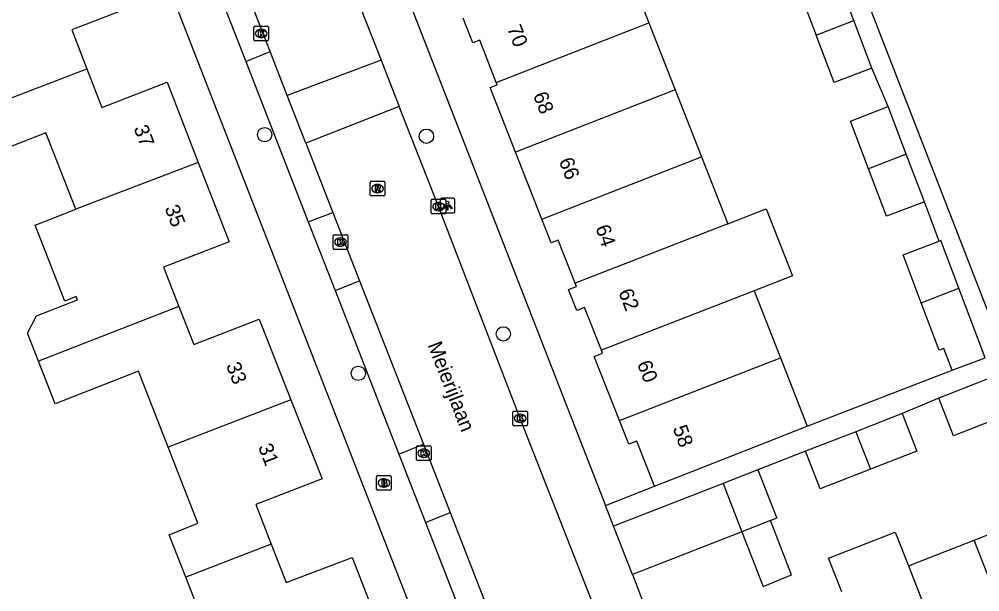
# Model space of a CAD drawing. Extents: x 159689 to 160786, y 387323 to 388339.
# Drawn here: x 159931.8 to 159997.4, y 387672 to 387711.1 of the extents above; entities that cross this region are included whole.
import ezdxf

# ---------------------------------------------------------------- set-up
doc = ezdxf.new("R2010")
doc.units = 0
for name, color, linetype in [('IMGEO_Boom', 7, 'Continuous'), ('IMGEO_Brandkraan', 7, 'Continuous'), ('IMGEO_Kolk', 7, 'Continuous'), ('IMGEO_Lichtpunt', 7, 'Continuous'), ('IMGEO_Openbare_ruimte_label', 7, 'Continuous'), ('IMGEO_Pand', 7, 'Continuous'), ('IMGEO_Pand_nummerreeks', 7, 'Continuous'), ('IMGEO_Rijbaan_lokaal_open', 7, 'Continuous'), ('IMGEO_Rioolput', 7, 'Continuous'), ('IMGEO_Voetpad_open', 7, 'Continuous')]:
    doc.layers.add(name, color=color, linetype=linetype)

msp = doc.modelspace()

# ---------------------------------------------------------------- linework, layer by layer
at = {"layer": 'IMGEO_Boom'}
for centre in [(159948.572, 387703.254), (159959.618, 387703.146), (159964.871, 387689.655), (159954.963, 387686.957)]:
    msp.add_circle(centre, 0.489, dxfattribs=at)
at = {"layer": 'IMGEO_Brandkraan'}
for p, q in [((159956.215, 387679.051), (159956.215, 387679.903)), ((159956.29, 387679.977), (159957.142, 387679.977)), ((159956.703, 387679.757), (159956.728, 387679.757)), ((159957.216, 387679.903), (159957.216, 387679.051)), ((159956.726, 387679.197), (159956.701, 387679.197)), ((159957.142, 387678.977), (159956.29, 387678.977))]:
    msp.add_line(p, q, dxfattribs=at)
for points in [[(159956.215, 387679.051), (159956.215, 387679.903)], [(159956.29, 387679.977), (159957.142, 387679.977)], [(159956.563, 387679.677), (159956.563, 387679.277), (159956.776, 387679.277)], [(159956.794, 387679.677), (159956.563, 387679.677)], [(159957.216, 387679.903), (159957.216, 387679.051)], [(159956.742, 387679.596), (159956.688, 387679.596), (159956.688, 387679.52)], [(159956.688, 387679.52), (159956.741, 387679.52)], [(159956.75, 387679.444), (159956.688, 387679.444), (159956.688, 387679.363)], [(159956.688, 387679.363), (159956.75, 387679.363)], [(159957.142, 387678.977), (159956.29, 387678.977)]]:
    msp.add_lwpolyline(points, dxfattribs=at)
for centre, radius, start, end in [((159956.292, 387679.901), 0.0765, 91.55205, 178.44795), ((159956.292, 387679.901), 0.0765, 91.55205, 178.44795), ((159956.798, 387679.532), 0.145, 59.4692, 91.53667), ((159957.14, 387679.901), 0.0765, 1.55205, 88.44795), ((159957.14, 387679.901), 0.0765, 1.55205, 88.44795), ((159956.292, 387679.053), 0.0765, 181.55205, 268.44795), ((159956.292, 387679.053), 0.0765, 181.55205, 268.44795), ((159956.743, 387679.558), 0.0379, 267.82845, 90.93552), ((159956.751, 387679.403), 0.0404, 269.87594, 90.50774), ((159956.782, 387679.528), 0.251, 268.66757, 293.53466), ((159956.823, 387679.579), 0.0922, 285.51372, 58.15012), ((159956.828, 387679.387), 0.105, 301.31148, 78.98903), ((159957.14, 387679.053), 0.0765, 271.55205, 358.44795), ((159957.14, 387679.053), 0.0765, 271.55205, 358.44795)]:
    msp.add_arc(centre, radius, start, end, dxfattribs=at)
for centre, major_axis, ratio, start_param, end_param in [((159956.702, 387679.477), (-0.387, 0.002), 0.722429, 4.712389, 7.853982), ((159956.727, 387679.477), (-0.39, 0.002), 0.717154, 1.570796, 4.712389)]:
    msp.add_ellipse(centre, major_axis=major_axis, ratio=ratio, start_param=start_param, end_param=end_param, dxfattribs=at)
at = {"layer": 'IMGEO_Kolk'}
for p, q in [((159947.829, 387709.737), (159947.829, 387710.589)), ((159947.904, 387710.663), (159948.756, 387710.663)), ((159948.83, 387710.589), (159948.83, 387709.737)), ((159948.34, 387709.883), (159948.315, 387709.883)), ((159948.317, 387710.443), (159948.342, 387710.443)), ((159948.756, 387709.663), (159947.904, 387709.663)), ((159959.944, 387697.916), (159959.944, 387698.768)), ((159960.019, 387698.842), (159960.871, 387698.842)), ((159960.945, 387698.768), (159960.945, 387697.916)), ((159960.455, 387698.062), (159960.43, 387698.062)), ((159960.432, 387698.622), (159960.457, 387698.622)), ((159960.871, 387697.842), (159960.019, 387697.842)), ((159953.252, 387695.495), (159953.252, 387696.347)), ((159953.327, 387696.421), (159954.179, 387696.421)), ((159953.74, 387696.201), (159953.765, 387696.201)), ((159954.253, 387696.347), (159954.253, 387695.495)), ((159954.179, 387695.421), (159953.327, 387695.421)), ((159953.763, 387695.641), (159953.738, 387695.641)), ((159965.516, 387683.461), (159965.516, 387684.313)), ((159965.591, 387684.387), (159966.443, 387684.387)), ((159966.517, 387684.313), (159966.517, 387683.461)), ((159966.027, 387683.607), (159966.002, 387683.607)), ((159966.004, 387684.167), (159966.029, 387684.167)), ((159966.443, 387683.387), (159965.591, 387683.387)), ((159958.933, 387681.078), (159958.933, 387681.93)), ((159959.008, 387682.004), (159959.86, 387682.004)), ((159959.421, 387681.784), (159959.446, 387681.784)), ((159959.934, 387681.93), (159959.934, 387681.078)), ((159959.86, 387681.004), (159959.008, 387681.004)), ((159959.444, 387681.224), (159959.419, 387681.224))]:
    msp.add_line(p, q, dxfattribs=at)
for points in [[(159947.829, 387709.737), (159947.829, 387710.589)], [(159947.904, 387710.663), (159948.756, 387710.663)], [(159948.83, 387710.589), (159948.83, 387709.737)], [(159948.15, 387710.363), (159948.273, 387710.363), (159948.273, 387710.212), (159948.403, 387710.363), (159948.567, 387710.363), (159948.421, 387710.212), (159948.574, 387709.963), (159948.422, 387709.963), (159948.337, 387710.127), (159948.273, 387710.06), (159948.273, 387709.963), (159948.15, 387709.963), (159948.15, 387710.363)], [(159948.756, 387709.663), (159947.904, 387709.663)], [(159959.944, 387697.916), (159959.944, 387698.768)], [(159960.019, 387698.842), (159960.871, 387698.842)], [(159960.945, 387698.768), (159960.945, 387697.916)], [(159960.265, 387698.542), (159960.388, 387698.542), (159960.388, 387698.391), (159960.518, 387698.542), (159960.682, 387698.542), (159960.536, 387698.391), (159960.689, 387698.142), (159960.537, 387698.142), (159960.452, 387698.306), (159960.388, 387698.239), (159960.388, 387698.142), (159960.265, 387698.142), (159960.265, 387698.542)], [(159960.871, 387697.842), (159960.019, 387697.842)], [(159953.252, 387695.495), (159953.252, 387696.347)], [(159953.327, 387696.421), (159954.179, 387696.421)], [(159953.573, 387696.121), (159953.696, 387696.121), (159953.696, 387695.97), (159953.826, 387696.121), (159953.99, 387696.121), (159953.844, 387695.97), (159953.997, 387695.721), (159953.845, 387695.721), (159953.76, 387695.885), (159953.696, 387695.818), (159953.696, 387695.721), (159953.573, 387695.721), (159953.573, 387696.121)], [(159954.253, 387696.347), (159954.253, 387695.495)], [(159954.179, 387695.421), (159953.327, 387695.421)], [(159965.516, 387683.461), (159965.516, 387684.313)], [(159965.591, 387684.387), (159966.443, 387684.387)], [(159966.517, 387684.313), (159966.517, 387683.461)], [(159965.837, 387684.087), (159965.96, 387684.087), (159965.96, 387683.936), (159966.09, 387684.087), (159966.254, 387684.087), (159966.108, 387683.936), (159966.261, 387683.687), (159966.109, 387683.687), (159966.024, 387683.851), (159965.96, 387683.784), (159965.96, 387683.687), (159965.837, 387683.687), (159965.837, 387684.087)], [(159966.443, 387683.387), (159965.591, 387683.387)], [(159958.933, 387681.078), (159958.933, 387681.93)], [(159959.008, 387682.004), (159959.86, 387682.004)], [(159959.254, 387681.704), (159959.377, 387681.704), (159959.377, 387681.553), (159959.507, 387681.704), (159959.671, 387681.704), (159959.525, 387681.553), (159959.678, 387681.304), (159959.526, 387681.304), (159959.441, 387681.468), (159959.377, 387681.401), (159959.377, 387681.304), (159959.254, 387681.304), (159959.254, 387681.704)], [(159959.934, 387681.93), (159959.934, 387681.078)], [(159959.86, 387681.004), (159959.008, 387681.004)]]:
    msp.add_lwpolyline(points, dxfattribs=at)
for centre, start, end in [((159947.906, 387710.587), 91.55205, 178.44795), ((159947.906, 387710.587), 91.55205, 178.44795), ((159948.754, 387710.587), 1.55205, 88.44795), ((159948.754, 387710.587), 1.55205, 88.44795), ((159947.906, 387709.739), 181.55205, 268.44795), ((159947.906, 387709.739), 181.55205, 268.44795), ((159948.754, 387709.739), 271.55205, 358.44795), ((159948.754, 387709.739), 271.55205, 358.44795), ((159960.021, 387698.766), 91.55205, 178.44795), ((159960.021, 387698.766), 91.55205, 178.44795), ((159960.869, 387698.766), 1.55205, 88.44795), ((159960.869, 387698.766), 1.55205, 88.44795), ((159960.021, 387697.918), 181.55205, 268.44795), ((159960.021, 387697.918), 181.55205, 268.44795), ((159960.869, 387697.918), 271.55205, 358.44795), ((159960.869, 387697.918), 271.55205, 358.44795), ((159953.329, 387696.345), 91.55205, 178.44795), ((159953.329, 387696.345), 91.55205, 178.44795), ((159954.177, 387696.345), 1.55205, 88.44795), ((159954.177, 387696.345), 1.55205, 88.44795), ((159953.329, 387695.497), 181.55205, 268.44795), ((159953.329, 387695.497), 181.55205, 268.44795), ((159954.177, 387695.497), 271.55205, 358.44795), ((159954.177, 387695.497), 271.55205, 358.44795), ((159965.593, 387684.311), 91.55205, 178.44795), ((159965.593, 387684.311), 91.55205, 178.44795), ((159966.441, 387684.311), 1.55205, 88.44795), ((159966.441, 387684.311), 1.55205, 88.44795), ((159965.593, 387683.463), 181.55205, 268.44795), ((159965.593, 387683.463), 181.55205, 268.44795), ((159966.441, 387683.463), 271.55205, 358.44795), ((159966.441, 387683.463), 271.55205, 358.44795), ((159959.01, 387681.928), 91.55205, 178.44795), ((159959.01, 387681.928), 91.55205, 178.44795), ((159959.858, 387681.928), 1.55205, 88.44795), ((159959.858, 387681.928), 1.55205, 88.44795), ((159959.01, 387681.08), 181.55205, 268.44795), ((159959.01, 387681.08), 181.55205, 268.44795), ((159959.858, 387681.08), 271.55205, 358.44795), ((159959.858, 387681.08), 271.55205, 358.44795)]:
    msp.add_arc(centre, 0.0765, start, end, dxfattribs=at)
for centre, major_axis, ratio, start_param, end_param in [((159948.316, 387710.163), (-0.387, 0.002), 0.722429, 4.712389, 7.853982), ((159948.341, 387710.163), (-0.39, 0.002), 0.717154, 1.570796, 4.712389), ((159960.431, 387698.342), (-0.387, 0.002), 0.722429, 4.712389, 7.853982), ((159960.456, 387698.342), (-0.39, 0.002), 0.717154, 1.570796, 4.712389), ((159953.739, 387695.921), (-0.387, 0.002), 0.722429, 4.712389, 7.853982), ((159953.764, 387695.921), (-0.39, 0.002), 0.717154, 1.570796, 4.712389), ((159966.003, 387683.887), (-0.387, 0.002), 0.722429, 4.712389, 7.853982), ((159966.028, 387683.887), (-0.39, 0.002), 0.717154, 1.570796, 4.712389), ((159959.42, 387681.504), (-0.387, 0.002), 0.722429, 4.712389, 7.853982), ((159959.445, 387681.504), (-0.39, 0.002), 0.717154, 1.570796, 4.712389)]:
    msp.add_ellipse(centre, major_axis=major_axis, ratio=ratio, start_param=start_param, end_param=end_param, dxfattribs=at)
at = {"layer": 'IMGEO_Lichtpunt'}
for p, q in [((159960.555, 387698.811), (159960.555, 387698.004)), ((159960.555, 387698.811), (159960.555, 387698.004)), ((159961.457, 387698.906), (159960.649, 387698.906)), ((159961.457, 387698.906), (159960.649, 387698.906)), ((159961.551, 387698.004), (159961.551, 387698.811)), ((159961.551, 387698.004), (159961.551, 387698.811)), ((159960.649, 387697.91), (159961.457, 387697.91)), ((159960.649, 387697.91), (159961.457, 387697.91))]:
    msp.add_line(p, q, dxfattribs=at)
for points in [[(159960.929, 387698.475), (159960.968, 387698.447), (159960.78, 387698.185), (159960.742, 387698.212), (159960.929, 387698.475)], [(159961.031, 387698.427), (159961.078, 387698.427), (159961.078, 387698.105), (159961.031, 387698.105), (159961.031, 387698.427)], [(159961.141, 387698.447), (159961.179, 387698.474), (159961.366, 387698.212), (159961.327, 387698.184), (159961.141, 387698.447)]]:
    msp.add_lwpolyline(points, dxfattribs=at)
msp.add_circle((159961.054, 387698.609), 0.0994, dxfattribs=at)
for centre, start, end in [((159960.649, 387698.811), 90, 180), ((159960.649, 387698.811), 90, 180), ((159961.457, 387698.811), 0, 90), ((159961.457, 387698.811), 0, 90), ((159960.649, 387698.004), 180, 270), ((159960.649, 387698.004), 180, 270), ((159961.457, 387698.004), 270, 0), ((159961.457, 387698.004), 270, 360)]:
    msp.add_arc(centre, 0.0946, start, end, dxfattribs=at)
at = {"layer": 'IMGEO_Pand'}
for points in [[(159937.723, 387717.58), (159939.83, 387712.103), (159935.401, 387710.397), (159936.429, 387707.749)], [(159973.022, 387715.448), (159974.816, 387710.879)], [(159987.561, 387714.3), (159984.989, 387713.324), (159986.231, 387710.053)], [(159988.803, 387711.054), (159987.569, 387714.303), (159987.561, 387714.3)], [(159964.387, 387706.818), (159963.253, 387709.706), (159962.796, 387709.526), (159962.135, 387711.21)], [(159964.387, 387706.818), (159974.816, 387710.879)], [(159974.816, 387710.879), (159976.611, 387706.308)], [(159986.231, 387710.053), (159988.803, 387711.054)], [(159990.039, 387707.799), (159988.803, 387711.054)], [(159990.039, 387707.799), (159987.459, 387706.819), (159986.231, 387710.053)], [(159930.511, 387705.472), (159936.429, 387707.749)], [(159936.429, 387707.749), (159937.458, 387705.1), (159941.9, 387706.843), (159944.035, 387701.346)], [(159965.702, 387702.061), (159963.972, 387706.469), (159964.45, 387706.657), (159964.387, 387706.818)], [(159976.611, 387706.308), (159965.702, 387702.061)], [(159976.611, 387706.308), (159978.406, 387701.736)], [(159935.675, 387698.159), (159933.625, 387703.377), (159928.852, 387701.522), (159927.73, 387704.362), (159930.511, 387705.472)], [(159989.82, 387700.914), (159988.578, 387704.184), (159991.158, 387705.163)], [(159992.391, 387701.915), (159991.158, 387705.163)], [(159967.497, 387697.491), (159965.702, 387702.061)], [(159944.035, 387701.346), (159935.675, 387698.159)], [(159944.035, 387701.346), (159946.139, 387695.929), (159941.659, 387694.211), (159942.714, 387691.524)], [(159967.497, 387697.491), (159978.406, 387701.736)], [(159978.406, 387701.736), (159980.2, 387697.168)], [(159992.391, 387701.915), (159989.82, 387700.914)], [(159993.628, 387698.659), (159992.391, 387701.915)], [(159993.628, 387698.659), (159991.048, 387697.679), (159989.82, 387700.914)], [(159933.112, 387687.795), (159932.366, 387689.7), (159932.975, 387690.889), (159935.777, 387691.981), (159935.692, 387692.2), (159934.927, 387691.897), (159932.896, 387697.066), (159935.675, 387698.159)], [(159980.2, 387697.168), (159982.818, 387698.187), (159984.612, 387693.617), (159981.995, 387692.597)], [(159969.773, 387693.108), (159968.614, 387696.059), (159968.133, 387695.87), (159967.497, 387697.491)], [(159980.2, 387697.168), (159969.773, 387693.108)], [(159993.41, 387691.772), (159992.168, 387695.043), (159994.644, 387695.982)], [(159995.982, 387692.773), (159994.748, 387696.022), (159994.644, 387695.982)], [(159971.563, 387688.535), (159970.415, 387691.459), (159969.885, 387691.251), (159969.326, 387692.675), (159969.86, 387692.885), (159969.773, 387693.108)], [(159981.995, 387692.597), (159971.563, 387688.535)], [(159981.995, 387692.597), (159983.79, 387688.027)], [(159993.41, 387691.772), (159995.982, 387692.773)], [(159995.528, 387687.167), (159997.785, 387688.024), (159995.982, 387692.773)], [(159942.714, 387691.524), (159933.112, 387687.795)], [(159942.714, 387691.524), (159943.729, 387688.939), (159948.196, 387690.657), (159950.358, 387685.162)], [(159995.528, 387687.167), (159994.961, 387688.661), (159994.638, 387688.538), (159993.41, 387691.772)], [(159972.795, 387683.747), (159971.083, 387688.107), (159971.645, 387688.327), (159971.563, 387688.535)], [(159941.988, 387681.909), (159939.959, 387687.114), (159934.257, 387684.872), (159933.112, 387687.795)], [(159972.795, 387683.747), (159983.79, 387688.027)], [(159983.79, 387688.027), (159985.628, 387683.346)], [(159997.919, 387686.553), (159994.617, 387685.27)], [(159950.358, 387685.162), (159941.988, 387681.909)], [(159950.358, 387685.162), (159952.486, 387679.755), (159947.968, 387677.999), (159949.019, 387675.301)], [(159998.923, 387683.985), (159995.616, 387682.7), (159994.617, 387685.27)], [(159975.19, 387679.248), (159973.977, 387682.336), (159973.433, 387682.122), (159972.795, 387683.747)], [(159992.115, 387684.207), (159988.953, 387682.978)], [(159992.115, 387684.207), (159993.114, 387681.637), (159989.956, 387680.409)], [(159975.19, 387679.248), (159979.845, 387681.076), (159985.628, 387683.346)], [(159988.953, 387682.978), (159985.517, 387681.643)], [(159988.953, 387682.978), (159989.956, 387680.409)], [(159943.175, 387673.037), (159942.038, 387675.937), (159944.011, 387676.722), (159941.988, 387681.909)], [(159989.956, 387680.409), (159986.516, 387679.072), (159985.517, 387681.643)], [(159982.259, 387680.379), (159979.878, 387679.45)], [(159982.259, 387680.379), (159983.546, 387677.083), (159983.115, 387676.915)], [(159979.878, 387679.45), (159972.402, 387676.531)], [(159979.878, 387679.45), (159981.16, 387676.151)], [(159997.017, 387675.574), (159999.386, 387676.51), (159998.865, 387677.843), (160000, 387678.287), (160000.999, 387678.677), (160001.499, 387677.398)], [(159973.689, 387673.235), (159972.402, 387676.531)], [(159983.115, 387676.915), (159981.16, 387676.151)], [(159981.16, 387676.151), (159982.61, 387672.42), (159984.56, 387673.197), (159983.115, 387676.915)], [(159981.16, 387676.151), (159973.689, 387673.235)], [(159987.979, 387672.042), (159987.083, 387674.335), (159991.634, 387676.113), (159992.531, 387673.821)], [(159949.019, 387675.301), (159943.175, 387673.037)], [(159949.019, 387675.301), (159950.037, 387672.689), (159954.555, 387674.393), (159956.672, 387668.948)], [(159992.531, 387673.821), (159997.017, 387675.574)], [(160000.692, 387666.166), (160000, 387667.936), (159997.017, 387675.574)], [(159992.531, 387673.821), (159996.207, 387664.414)], [(159945.17, 387664.445), (159943.123, 387669.727), (159944.295, 387670.181), (159943.175, 387673.037)]]:
    msp.add_lwpolyline(points, dxfattribs=at)
at = {"layer": 'IMGEO_Rijbaan_lokaal_open'}
for points in [[(159951.643, 387720.816), (159954.779, 387712.792), (159956.53, 387708.327)], [(159948.942, 387708.922), (159946.452, 387715.3)], [(159944.786, 387714.662), (159947.28, 387708.243)], [(159947.28, 387708.243), (159948.942, 387708.922)], [(159950.108, 387705.936), (159948.942, 387708.922)], [(159956.53, 387708.327), (159950.108, 387705.936)], [(159956.53, 387708.327), (159957.764, 387705.179)], [(159951.379, 387702.681), (159950.108, 387705.936)], [(159957.764, 387705.179), (159951.379, 387702.681)], [(159977.259, 387655.141), (159971.68, 387669.454), (159966.017, 387683.887), (159960.445, 387698.342), (159957.764, 387705.179)], [(159951.379, 387702.681), (159953.23, 387697.94)], [(159951.541, 387697.313), (159953.23, 387697.94)], [(159953.23, 387697.94), (159955.052, 387693.274)], [(159951.541, 387697.313), (159953.374, 387692.61)], [(159953.374, 387692.61), (159955.052, 387693.274)], [(159955.052, 387693.274), (159959.409, 387682.117)], [(159957.73, 387681.436), (159959.409, 387682.117)], [(159959.409, 387682.117), (159961.231, 387677.45)], [(159957.73, 387681.436), (159959.547, 387676.776)], [(159959.547, 387676.776), (159961.231, 387677.45)], [(159961.231, 387677.45), (159965.619, 387666.211)]]:
    msp.add_lwpolyline(points, dxfattribs=at)
at = {"layer": 'IMGEO_Rioolput'}
for p, q in [((159955.852, 387700.07), (159956.704, 387700.07)), ((159955.777, 387699.144), (159955.777, 387699.996)), ((159956.265, 387699.85), (159956.29, 387699.85)), ((159956.778, 387699.996), (159956.778, 387699.144)), ((159956.704, 387699.07), (159955.852, 387699.07)), ((159956.288, 387699.29), (159956.263, 387699.29))]:
    msp.add_line(p, q, dxfattribs=at)
for points in [[(159955.852, 387700.07), (159956.704, 387700.07)], [(159955.777, 387699.144), (159955.777, 387699.996)], [(159956.366, 387699.768), (159956.114, 387699.77), (159956.114, 387699.37)], [(159956.114, 387699.37), (159956.238, 387699.37), (159956.238, 387699.532), (159956.249, 387699.532)], [(159956.292, 387699.689), (159956.238, 387699.689), (159956.238, 387699.608)], [(159956.238, 387699.608), (159956.29, 387699.608)], [(159956.296, 387699.503), (159956.367, 387699.37), (159956.507, 387699.37), (159956.442, 387699.496)], [(159956.778, 387699.996), (159956.778, 387699.144)], [(159956.704, 387699.07), (159955.852, 387699.07)]]:
    msp.add_lwpolyline(points, dxfattribs=at)
for centre, radius, start, end in [((159955.854, 387699.994), 0.0765, 91.55205, 178.44795), ((159955.854, 387699.994), 0.0765, 91.55205, 178.44795), ((159956.702, 387699.994), 0.0765, 1.55205, 88.44795), ((159956.702, 387699.994), 0.0765, 1.55205, 88.44795), ((159956.248, 387699.479), 0.0533, 26.02933, 88.69889), ((159956.274, 387699.797), 0.19, 274.7715, 282.96867), ((159956.298, 387699.593), 0.0964, 77.00612, 93.18647), ((159956.312, 387699.65), 0.0378, 276.66336, 79.67722), ((159956.365, 387699.658), 0.109, 350.36119, 89.41601), ((159956.363, 387699.658), 0.112, 277.58423, 350.98172), ((159956.347, 387699.443), 0.108, 29.51342, 73.79051), ((159955.854, 387699.146), 0.0765, 181.55205, 268.44795), ((159955.854, 387699.146), 0.0765, 181.55205, 268.44795), ((159956.702, 387699.146), 0.0765, 271.55205, 358.44795), ((159956.702, 387699.146), 0.0765, 271.55205, 358.44795)]:
    msp.add_arc(centre, radius, start, end, dxfattribs=at)
for centre, major_axis, ratio, start_param, end_param in [((159956.264, 387699.57), (-0.387, 0.002), 0.722429, 4.712389, 7.853982), ((159956.289, 387699.57), (-0.39, 0.002), 0.717154, 1.570796, 4.712389)]:
    msp.add_ellipse(centre, major_axis=major_axis, ratio=ratio, start_param=start_param, end_param=end_param, dxfattribs=at)
at = {"layer": 'IMGEO_Voetpad_open'}
for points in [[(159988.008, 387595.398), (159930.533, 387742.858), (159933.271, 387743.95), (159930.92, 387750), (159918.022, 387783.189), (159912.569, 387796.796)], [(159982.371, 387750.877), (159975.76, 387748.314), (159998.986, 387688.539), (160005.599, 387691.121)], [(159955.245, 387720.521), (159971.85, 387677.945)], [(159947.28, 387708.243), (159951.541, 387697.313)], [(159991.158, 387705.163), (159990.039, 387707.799)], [(159994.644, 387695.982), (159993.628, 387698.659)], [(159953.374, 387692.61), (159957.73, 387681.436)], [(159985.628, 387683.346), (159995.528, 387687.167)], [(159994.617, 387685.27), (159992.115, 387684.207)], [(159985.517, 387681.643), (159982.259, 387680.379)], [(159971.85, 387677.945), (159975.19, 387679.248)], [(159972.402, 387676.531), (159971.85, 387677.945)], [(159959.547, 387676.776), (159963.919, 387665.562)], [(159973.689, 387673.235), (159975.269, 387669.112)]]:
    msp.add_lwpolyline(points, dxfattribs=at)

# ---------------------------------------------------------------- texts
at = {"layer": 'IMGEO_Openbare_ruimte_label'}
msp.add_text('Meierijlaan', height=1, rotation=291.33353, dxfattribs=at).set_placement((159959.68, 387688.9))
at = {"layer": 'IMGEO_Pand_nummerreeks'}
for s, rotation, p in [('70', 291.18277, (159965.105, 387710.518)), ('68', 291.43419, (159966.882, 387705.953)), ('37', 291.22618, (159939.602, 387703.697)), ('66', 291.43419, (159968.643, 387701.466)), ('35', 291.22618, (159941.722, 387698.24)), ('64', 288.8359, (159971.149, 387696.912)), ('62', 291.38606, (159972.711, 387692.513)), ('33', 291.47992, (159945.914, 387687.5)), ('60', 291.43737, (159973.983, 387687.615)), ('58', 289.98039, (159976.428, 387683.218)), ('31', 291.47992, (159948.1, 387681.944))]:
    msp.add_text(s, height=1, rotation=rotation, dxfattribs=at).set_placement(p)

doc.saveas('drawing.dxf')
